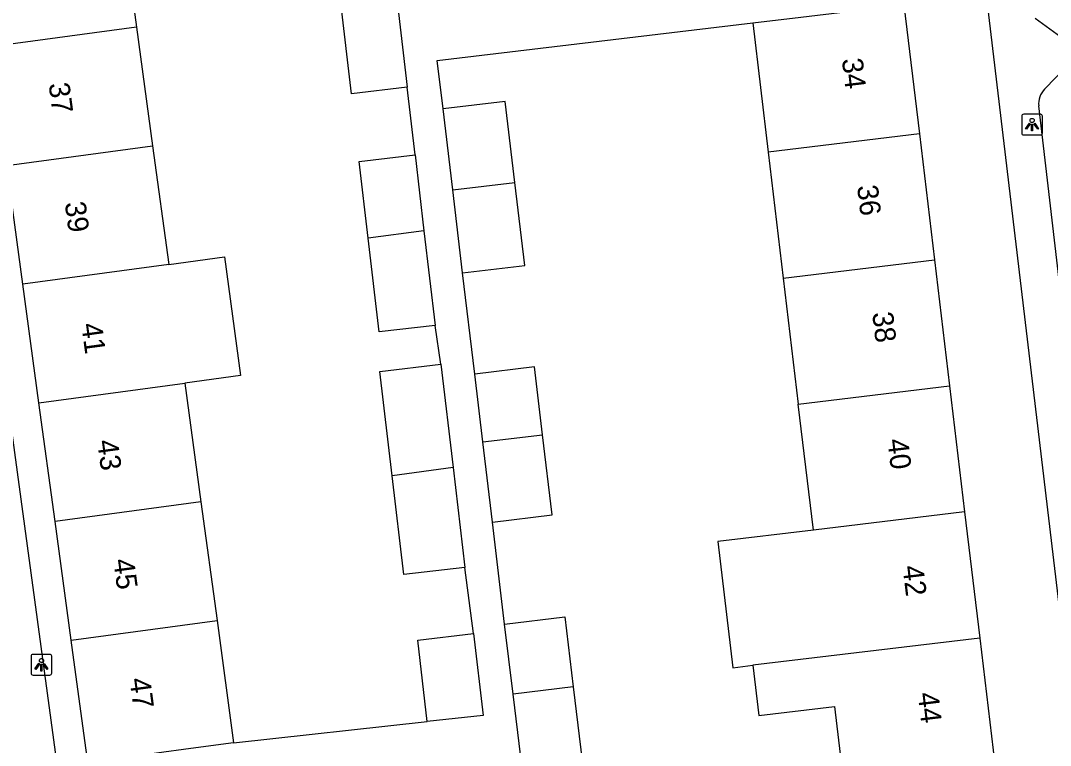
# Model space of a CAD drawing. Extents: x 159053 to 160041, y 380450 to 381422.
# Drawn here: x 159693.25 to 159742.79, y 381028.65 to 381063.48 of the extents above; entities that cross this region are included whole.
import ezdxf

# ---------------------------------------------------------------- set-up
doc = ezdxf.new("R2010")
doc.units = 0
for name, color, linetype in [('IMGEO_Lichtpunt', 7, 'Continuous'), ('IMGEO_Pand', 7, 'Continuous'), ('IMGEO_Pand_nummerreeks', 7, 'Continuous'), ('IMGEO_Voetpad_open', 7, 'Continuous')]:
    doc.layers.add(name, color=color, linetype=linetype)

msp = doc.modelspace()

# ---------------------------------------------------------------- linework, layer by layer
at = {"layer": 'IMGEO_Lichtpunt'}
for p, q in [((159741.407, 381058.881), (159741.407, 381058.074)), ((159741.407, 381058.881), (159741.407, 381058.074)), ((159742.309, 381058.976), (159741.501, 381058.976)), ((159742.309, 381058.976), (159741.501, 381058.976)), ((159742.403, 381058.074), (159742.403, 381058.881)), ((159742.403, 381058.074), (159742.403, 381058.881)), ((159741.501, 381057.98), (159742.309, 381057.98)), ((159741.501, 381057.98), (159742.309, 381057.98)), ((159693.758, 381032.928), (159693.758, 381032.121)), ((159693.758, 381032.928), (159693.758, 381032.121)), ((159694.66, 381033.023), (159693.852, 381033.023)), ((159694.66, 381033.023), (159693.852, 381033.023)), ((159694.754, 381032.121), (159694.754, 381032.928)), ((159694.754, 381032.121), (159694.754, 381032.928)), ((159693.852, 381032.027), (159694.66, 381032.027)), ((159693.852, 381032.027), (159694.66, 381032.027))]:
    msp.add_line(p, q, dxfattribs=at)
for points in [[(159741.781, 381058.545), (159741.82, 381058.517), (159741.632, 381058.255), (159741.594, 381058.282), (159741.781, 381058.545)], [(159741.883, 381058.497), (159741.93, 381058.497), (159741.93, 381058.175), (159741.883, 381058.175), (159741.883, 381058.497)], [(159741.993, 381058.517), (159742.031, 381058.544), (159742.218, 381058.282), (159742.179, 381058.254), (159741.993, 381058.517)], [(159694.132, 381032.592), (159694.171, 381032.564), (159693.983, 381032.302), (159693.945, 381032.329), (159694.132, 381032.592)], [(159694.234, 381032.544), (159694.281, 381032.544), (159694.281, 381032.222), (159694.234, 381032.222), (159694.234, 381032.544)], [(159694.344, 381032.564), (159694.382, 381032.591), (159694.569, 381032.329), (159694.53, 381032.301), (159694.344, 381032.564)]]:
    msp.add_lwpolyline(points, dxfattribs=at)
for centre in [(159741.906, 381058.679), (159694.257, 381032.726)]:
    msp.add_circle(centre, 0.0994, dxfattribs=at)
for centre, start, end in [((159741.501, 381058.881), 90, 180), ((159741.501, 381058.881), 90, 180), ((159742.309, 381058.881), 0, 90), ((159742.309, 381058.881), 0, 90), ((159741.501, 381058.074), 180, 270), ((159741.501, 381058.074), 180, 270), ((159742.309, 381058.074), 270, 0), ((159742.309, 381058.074), 270, 360), ((159693.852, 381032.928), 90, 180), ((159693.852, 381032.928), 90, 180), ((159694.66, 381032.928), 0, 90), ((159694.66, 381032.928), 0, 90), ((159693.852, 381032.121), 180, 270), ((159693.852, 381032.121), 180, 270), ((159694.66, 381032.121), 270, 0), ((159694.66, 381032.121), 270, 360)]:
    msp.add_arc(centre, 0.0946, start, end, dxfattribs=at)
at = {"layer": 'IMGEO_Pand'}
for points in [[(159698.051, 381068.859), (159698.826, 381063.158)], [(159711.314, 381064.822), (159711.85, 381060.271)], [(159711.85, 381060.271), (159709.163, 381059.955), (159708.633, 381064.459)], [(159728.467, 381063.368), (159730.78, 381063.645), (159735.744, 381064.239)], [(159735.744, 381064.239), (159736.487, 381058.034)], [(159728.467, 381063.368), (159729.21, 381057.161)], [(159698.826, 381063.158), (159691.812, 381062.208)], [(159698.826, 381063.158), (159699.601, 381057.456)], [(159717.028, 381055.7), (159716.563, 381059.589), (159713.571, 381059.231)], [(159714.037, 381055.341), (159713.571, 381059.231)], [(159736.487, 381058.034), (159729.21, 381057.161)], [(159736.487, 381058.034), (159737.211, 381051.978)], [(159692.588, 381056.506), (159699.601, 381057.456)], [(159699.601, 381057.456), (159700.376, 381051.754)], [(159709.971, 381053.018), (159709.537, 381056.707), (159712.224, 381057.023)], [(159712.224, 381057.023), (159712.652, 381053.381)], [(159729.21, 381057.161), (159729.934, 381051.106)], [(159693.363, 381050.805), (159692.588, 381056.506)], [(159714.037, 381055.341), (159717.028, 381055.7)], [(159714.514, 381051.348), (159717.506, 381051.706), (159717.028, 381055.7)], [(159714.514, 381051.348), (159714.037, 381055.341)], [(159712.652, 381053.381), (159709.971, 381053.018)], [(159713.188, 381048.83), (159710.501, 381048.514), (159709.971, 381053.018)], [(159712.652, 381053.381), (159713.188, 381048.83)], [(159700.376, 381051.754), (159703.053, 381052.117), (159703.826, 381046.415), (159701.151, 381046.053)], [(159729.934, 381051.106), (159737.211, 381051.978)], [(159737.211, 381051.978), (159737.936, 381045.92)], [(159700.376, 381051.754), (159693.363, 381050.805)], [(159729.934, 381051.106), (159730.659, 381045.048)], [(159694.138, 381045.103), (159693.363, 381050.805)], [(159711.126, 381041.597), (159710.531, 381046.613), (159713.471, 381046.962)], [(159713.471, 381046.962), (159714.06, 381041.994)], [(159718.362, 381043.575), (159717.972, 381046.834), (159715.096, 381046.489)], [(159715.486, 381043.23), (159715.096, 381046.489)], [(159694.138, 381045.103), (159701.151, 381046.053)], [(159701.151, 381046.053), (159701.927, 381040.351)], [(159730.659, 381045.048), (159737.936, 381045.92)], [(159737.936, 381045.92), (159738.661, 381039.865)], [(159694.913, 381039.401), (159694.138, 381045.103)], [(159731.384, 381038.992), (159730.659, 381045.048)], [(159715.486, 381043.23), (159718.362, 381043.575)], [(159715.946, 381039.377), (159718.823, 381039.722), (159718.362, 381043.575)], [(159715.946, 381039.377), (159715.486, 381043.23)], [(159714.06, 381041.994), (159711.126, 381041.597)], [(159714.628, 381037.201), (159711.688, 381036.852), (159711.126, 381041.597)], [(159714.06, 381041.994), (159714.628, 381037.201)], [(159701.927, 381040.351), (159694.913, 381039.401)], [(159701.927, 381040.351), (159702.702, 381034.65)], [(159738.661, 381039.865), (159731.384, 381038.992)], [(159738.661, 381039.865), (159739.386, 381033.807)], [(159695.688, 381033.7), (159694.913, 381039.401)], [(159731.384, 381038.992), (159726.782, 381038.44), (159727.509, 381032.382), (159728.476, 381032.498)], [(159695.688, 381033.7), (159702.702, 381034.65)], [(159702.702, 381034.65), (159703.5, 381028.777)], [(159716.533, 381034.477), (159719.427, 381034.831), (159719.838, 381031.462)], [(159716.943, 381031.115), (159716.533, 381034.477)], [(159696.487, 381027.823), (159695.688, 381033.7)], [(159712.816, 381029.795), (159712.36, 381033.71), (159715.037, 381034.023)], [(159715.037, 381034.023), (159715.497, 381030.088), (159712.816, 381029.795)], [(159739.386, 381033.807), (159732.109, 381032.934), (159728.476, 381032.498)], [(159739.386, 381033.807), (159740.111, 381027.75)], [(159728.476, 381032.498), (159728.765, 381030.08), (159732.399, 381030.516), (159732.834, 381026.878)], [(159719.838, 381031.462), (159716.943, 381031.115)], [(159719.838, 381031.462), (159720.576, 381025.409)], [(159717.681, 381025.062), (159716.943, 381031.115)], [(159703.5, 381028.777), (159701.442, 381028.497), (159696.487, 381027.823)]]:
    msp.add_lwpolyline(points, dxfattribs=at)
at = {"layer": 'IMGEO_Voetpad_open'}
for points in [[(159681.977, 381130.689), (159681.022, 381130.534), (159695.018, 381027.623)], [(159739.754, 381064.159), (159745.347, 381017.401), (159745.6, 381016.155)], [(159713.571, 381059.231), (159713.293, 381061.551), (159728.467, 381063.368)], [(159743.47, 381062.554), (159742.052, 381063.583)], [(159742.504, 381060.186), (159743.572, 381061.283)], [(159712.224, 381057.023), (159711.85, 381060.271)], [(159747.578, 381013.527), (159742.228, 381059.373)], [(159715.096, 381046.489), (159714.514, 381051.348)], [(159713.471, 381046.962), (159713.188, 381048.83)], [(159716.533, 381034.477), (159715.946, 381039.377)], [(159715.037, 381034.023), (159714.628, 381037.201)], [(159703.5, 381028.777), (159712.816, 381029.795)]]:
    msp.add_lwpolyline(points, dxfattribs=at)
msp.add_arc((159743.217, 381059.491), 0.996, 135.7217, 186.7753, dxfattribs=at)

# ---------------------------------------------------------------- texts
at = {"layer": 'IMGEO_Pand_nummerreeks'}
for s, rotation, p in [('34', 276.8247, (159732.754, 381061.622)), ('37', 277.7419, (159694.597, 381060.438)), ('36', 276.8247, (159733.484, 381055.528)), ('39', 277.7419, (159695.375, 381054.718)), ('38', 276.8247, (159734.213, 381049.43)), ('41', 277.7419, (159696.167, 381048.887)), ('43', 277.7419, (159696.93, 381043.279)), ('40', 276.8247, (159734.942, 381043.336)), ('45', 277.7419, (159697.707, 381037.56)), ('42', 276.8237, (159735.672, 381037.248)), ('47', 277.7419, (159698.485, 381031.84)), ('44', 276.8237, (159736.401, 381031.15))]:
    msp.add_text(s, height=1, rotation=rotation, dxfattribs=at).set_placement(p)

doc.saveas('drawing.dxf')
